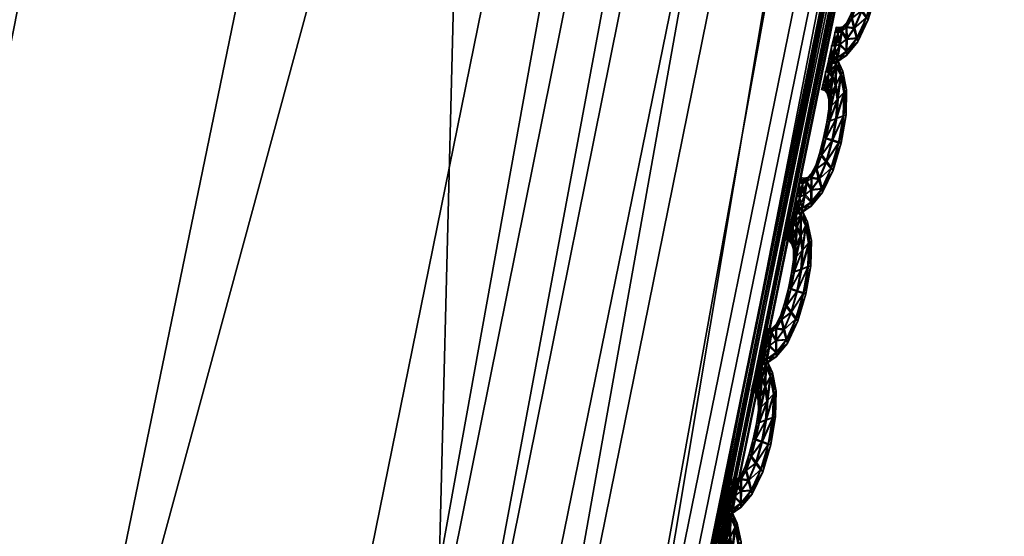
# Model space of a CAD drawing. Extents: x -7.4 to 7.4, y -11.5 to 9.8.
# Tile 347 of 469: x 6.792 to 7.163, y -2.673 to -2.479. Entities that reach past the tile are written whole.
import ezdxf

# ---------------------------------------------------------------- set-up
doc = ezdxf.new("R2010")
doc.units = 0
doc.header["$MEASUREMENT"] = 0
for name, color, linetype in [('A-FURN-3-ST', 150, 'Continuous'), ('A-FURN-3-ST-SEAM', 130, 'Continuous'), ('A-FURN-3-ST-SI', 160, 'Continuous')]:
    doc.layers.add(name, color=color, linetype=linetype)

msp = doc.modelspace()

# ---------------------------------------------------------------- meshes
at = {"layer": 'A-FURN-3-ST'}
mesh = msp.add_polyface(dxfattribs=at)
corners = [(7.22977, 2.47974, 1.00292), (7.35379, 1.23499, 1.00342), (7.0974, 1.23355, 0.61819), (6.97746, 2.47748, 0.61819), (7.36432, -0.11388, 1.00364), (7.10761, -0.11441, 0.61819), (7.23187, -1.52018, 1.00345), (6.97947, -1.51977, 0.61819), (6.94358, -2.93336, 1.00296), (6.70064, -2.932, 0.61819), (6.49747, -4.30695, 1.00243), (6.26973, -4.302, 0.61819), (2.26399, -2.9313, 0.55836), (2.16775, -1.51952, 0.55836), (3.0253, -1.51952, 0.55836), (3.10702, -2.9313, 0.55836), (2.93167, -0.11466, 0.55836), (2.84505, 1.23285, 0.55836), (2.08805, -0.11466, 0.55836), (2.77575, 2.47636, 0.55836), (2.02663, 1.23285, 0.55836), (2.45224, -5.39073, 0.55836), (2.3693, -4.27613, 0.55836), (3.15503, -4.27547, 0.55836), (4.17159, -2.9313, 0.55836), (5.25451, -2.9313, 0.55836), (4.97271, -4.28639, 0.55836), (4.06343, -4.27934, 0.55836), (3.87811, -5.41615, 0.55836), (4.60186, -5.47272, 0.55836), (6.4913, -0.11462, 0.56582), (6.37871, -1.51956, 0.56582), (5.48815, -0.11466, 0.55836), (5.42456, -1.51952, 0.55836), (6.12967, -2.93138, 0.56582), (6.47938, 1.23293, 0.56582), (6.36909, 2.47649, 0.56582), (5.45958, 1.23285, 0.55836), (5.36104, 2.47636, 0.55836), (5.74344, -4.29463, 0.56582), (4.17689, -0.11466, 0.55836), (4.20372, -1.51956, 0.55836), (4.11143, 1.23285, 0.55836), (4.02429, 2.47636, 0.55836)]
mesh.append_faces([[corners[k] for k in face] for face in [(0, 1, 2), (2, 3, 0), (4, 5, 2), (2, 1, 4), (6, 7, 5), (5, 4, 6), (8, 9, 7), (7, 6, 8), (10, 11, 9), (9, 8, 10), (24, 25, 26), (26, 27, 24), (27, 26, 29), (30, 5, 7), (7, 31, 30), (32, 30, 31), (31, 33, 32), (33, 31, 34), (34, 25, 33), (31, 7, 9), (9, 34, 31), (3, 2, 35), (35, 36, 3), (36, 35, 37), (37, 38, 36), (35, 30, 32), (32, 37, 35), (2, 5, 30), (30, 35, 2), (34, 9, 11), (11, 39, 34), (25, 34, 39), (39, 26, 25), (40, 32, 33), (33, 41, 40), (41, 33, 25), (25, 24, 41), (38, 37, 42), (42, 43, 38), (37, 32, 40), (40, 42, 37)]])
mesh.append_faces([[corners[k] for k in face] for face in [(12, 13, 14), (14, 15, 12), (16, 14, 13), (17, 16, 18), (19, 17, 20), (21, 22, 23), (22, 12, 15), (15, 23, 22), (27, 23, 15), (14, 16, 40), (15, 14, 41), (17, 19, 43), (16, 17, 42)]], dxfattribs={"vtx0": -1, "vtx1": -1, "vtx2": -1})
mesh.append_faces([[corners[k] for k in face] for face in [(15, 24, 27), (23, 27, 28)]], dxfattribs={"vtx0": -1, "vtx2": -1})
mesh.append_faces([[corners[k] for k in face] for face in [(40, 41, 14), (41, 24, 15), (43, 42, 17), (42, 40, 16)]], dxfattribs={"vtx1": -1, "vtx2": -1})
mesh = msp.add_polyface(dxfattribs=at)
corners = [(7.42329, -0.11335, 17.73472), (7.29032, -1.52059, 17.72529), (7.2887, -1.52055, 17.71875), (7.42159, -0.11343, 17.72818), (6.99958, -2.93456, 17.69562), (7.00104, -2.93481, 17.70216), (7.29305, -1.52076, 17.73624), (7.4261, -0.11318, 17.74563), (7.00286, -2.93505, 17.73015), (7.2923, -1.52068, 17.75301), (7.27821, -1.51994, 17.76499), (7.4253, -0.11322, 17.76233), (7.41066, -0.11417, 17.77427), (7.00353, -2.93522, 17.71323), (6.90828, -2.91548, 17.75491), (7.19048, -1.5147, 17.77811), (7.16159, -1.51161, 17.86532), (7.32012, -0.12072, 17.78766), (7.29174, -0.12455, 17.87437), (7.21133, -1.51619, 17.76035), (7.34141, -0.11883, 17.76993), (6.9283, -2.92042, 17.737), (6.95977, -2.92669, 17.74057), (7.24537, -1.51812, 17.76362), (7.37663, -0.11644, 17.77306), (6.98992, -2.93254, 17.74221), (6.2829, -0.14293, 18.34951), (6.17035, -1.4969, 18.34232), (6.78616, -1.4995, 18.23655), (6.9137, -0.13967, 18.24374), (6.50859, -2.86604, 18.21899), (7.42329, -0.11335, 17.72247), (7.29032, -1.52059, 17.71304), (7.29305, -1.52076, 17.70791), (7.4261, -0.11318, 17.71734), (7.00353, -2.93522, 17.68478), (7.00104, -2.93481, 17.68992), (6.78853, -2.88553, 18.02829), (7.07303, -1.50547, 18.04795), (7.20377, -0.13218, 18.05602)]
mesh.append_faces([[corners[k] for k in face] for face in [(0, 1, 2), (2, 3, 0), (4, 2, 1), (5, 1, 6), (7, 6, 1), (1, 0, 7), (8, 9, 10), (9, 11, 12), (12, 10, 9), (6, 7, 11), (11, 9, 6), (13, 6, 9), (14, 15, 16), (15, 17, 18), (18, 16, 15), (19, 20, 17), (17, 15, 19), (21, 19, 15), (22, 23, 19), (23, 24, 20), (20, 19, 23), (10, 12, 24), (24, 23, 10), (25, 10, 23), (26, 27, 28), (28, 29, 26), (30, 28, 27), (31, 32, 33), (33, 34, 31), (35, 33, 32), (36, 32, 2), (3, 2, 32), (32, 31, 3), (37, 38, 28), (29, 28, 38), (38, 39, 29), (39, 38, 16), (16, 18, 39), (16, 38, 37)]])
mesh = msp.add_polyface(dxfattribs=at)
corners = [(7.00104, -2.93481, 17.70216), (6.55327, -4.30971, 17.67581), (6.552, -4.3093, 17.66926), (6.99958, -2.93456, 17.69562), (7.00353, -2.93522, 17.71323), (6.55545, -4.31041, 17.68695), (7.29032, -1.52059, 17.72529), (7.29305, -1.52076, 17.73624), (7.27821, -1.51994, 17.76499), (6.98992, -2.93254, 17.74221), (7.00286, -2.93505, 17.73015), (7.2923, -1.52068, 17.75301), (7.16159, -1.51161, 17.86532), (6.87832, -2.90547, 17.84326), (6.90828, -2.91548, 17.75491), (7.19048, -1.5147, 17.77811), (6.9283, -2.92042, 17.737), (6.47151, -4.27741, 17.72829), (6.43989, -4.2606, 17.81793), (6.49023, -4.28561, 17.71026), (7.21133, -1.51619, 17.76035), (6.95977, -2.92669, 17.74057), (7.24537, -1.51812, 17.76362), (5.94249, -5.60189, 17.6919), (6.51761, -4.29616, 17.71418), (6.54365, -4.30592, 17.71616), (5.96319, -5.6154, 17.69421), (5.97202, -5.62121, 17.68216), (6.55481, -4.31013, 17.7041), (7.29032, -1.52059, 17.71304), (7.00104, -2.93481, 17.68992), (7.00353, -2.93522, 17.68478), (7.2887, -1.52055, 17.71875), (6.55327, -4.30971, 17.66356), (6.55545, -4.31041, 17.65843), (6.34828, -4.22685, 18.00555), (6.78853, -2.88553, 18.02829), (6.50859, -2.86604, 18.21899), (6.78616, -1.4995, 18.23655)]
mesh.append_faces([[corners[k] for k in face] for face in [(0, 1, 2), (2, 3, 0), (4, 5, 1), (1, 0, 4), (6, 0, 3), (7, 4, 0), (8, 9, 10), (11, 10, 4), (12, 13, 14), (15, 14, 16), (17, 14, 13), (13, 18, 17), (19, 16, 14), (14, 17, 19), (20, 16, 21), (22, 21, 9), (23, 24, 19), (24, 21, 16), (16, 19, 24), (25, 9, 21), (21, 24, 25), (26, 25, 24), (27, 28, 25), (28, 10, 9), (9, 25, 28), (5, 4, 10), (10, 28, 5), (29, 30, 31), (32, 3, 30), (30, 33, 34), (34, 31, 30), (3, 2, 33), (33, 30, 3), (35, 36, 37), (35, 18, 13), (13, 36, 35), (38, 37, 36), (36, 13, 12)]])
at = {"layer": 'A-FURN-3-ST-SEAM'}
mesh = msp.add_polyface(dxfattribs=at)
corners = [(7.11572, -2.44926, 17.70771), (7.11541, -2.45816, 17.7076), (7.11271, -2.45918, 17.70886), (7.11117, -2.46743, 17.70871), (7.11651, -2.45766, 17.70426), (7.11319, -2.45193, 17.70893), (7.10884, -2.4666, 17.70745), (7.11366, -2.46817, 17.70745), (7.11469, -2.46833, 17.7041), (7.11675, -2.44814, 17.70437), (7.11446, -2.44271, 17.70776), (7.11014, -2.46017, 17.70756), (7.10717, -2.47295, 17.7073), (7.10891, -2.47542, 17.70855), (7.11394, -2.46796, 17.70072), (7.11568, -2.45791, 17.70087), (7.11248, -2.44662, 17.70901), (7.11082, -2.45453, 17.70764), (7.10804, -2.46619, 17.70406), (7.10927, -2.46042, 17.70418), (7.11082, -2.47785, 17.70726), (7.11165, -2.47863, 17.70387), (7.11109, -2.47761, 17.70053), (7.116, -2.44905, 17.70098), (7.11533, -2.44114, 17.70441), (7.1126, -2.43867, 17.70779), (7.11002, -2.4554, 17.70426), (7.10662, -2.47192, 17.70395), (7.10527, -2.47818, 17.70718), (7.10619, -2.48197, 17.7084), (7.10931, -2.47513, 17.69931), (7.11157, -2.46713, 17.69946), (7.11311, -2.4589, 17.69961), (7.11113, -2.44337, 17.70901), (7.11058, -2.45045, 17.70768), (7.10999, -2.45181, 17.70433), (7.11042, -2.45993, 17.70083), (7.10912, -2.46639, 17.70072), (7.11109, -2.45433, 17.70091), (7.10722, -2.48568, 17.70707), (7.10773, -2.48696, 17.70368), (7.10749, -2.48543, 17.70034), (7.10658, -2.48164, 17.69916), (7.11359, -2.45165, 17.69969), (7.11473, -2.4425, 17.70106), (7.11327, -2.43682, 17.70444), (7.11113, -2.43686, 17.70779), (7.11086, -2.45025, 17.70098), (7.10745, -2.4727, 17.70057), (7.10508, -2.47666, 17.70384), (7.10334, -2.48152, 17.70711), (7.10326, -2.48609, 17.70829), (7.10555, -2.47793, 17.70045), (7.11173, -2.43492, 17.70441), (7.10991, -2.44188, 17.70901), (7.10975, -2.44794, 17.70771), (7.10935, -2.44958, 17.70433), (7.11002, -2.44773, 17.70098), (7.11284, -2.44633, 17.69973), (7.1033, -2.49054, 17.70696), (7.10342, -2.49214, 17.70353), (7.10357, -2.49033, 17.70022), (7.10365, -2.48576, 17.69904), (7.10361, -2.48131, 17.70037), (7.11287, -2.43846, 17.70106), (7.11141, -2.43665, 17.70106), (7.11054, -2.43435, 17.70441), (7.10999, -2.43632, 17.70776), (7.11149, -2.44304, 17.69977), (7.10345, -2.47974, 17.70376), (7.10156, -2.48321, 17.70707), (7.10069, -2.48811, 17.70821), (7.11026, -2.43611, 17.70106), (7.10876, -2.44135, 17.70901), (7.10876, -2.44678, 17.70771), (7.10844, -2.44851, 17.70433), (7.10899, -2.44658, 17.70098), (7.09997, -2.49293, 17.70684), (7.09982, -2.49462, 17.70346), (7.10025, -2.49268, 17.70015), (7.10108, -2.48778, 17.69897), (7.10183, -2.48296, 17.70034), (7.10199, -2.48127, 17.70372), (7.11026, -2.44156, 17.69977), (7.10912, -2.44106, 17.69977), (7.10017, -2.48358, 17.70703), (7.09898, -2.4886, 17.70821), (7.10765, -2.44629, 17.70771), (7.10733, -2.44806, 17.70433), (7.10793, -2.44608, 17.70098), (7.10072, -2.4816, 17.70372), (7.09792, -2.49355, 17.70684), (7.09764, -2.49532, 17.70342), (7.09819, -2.4933, 17.70011), (7.09938, -2.48828, 17.69893), (7.10045, -2.48337, 17.7003), (7.09958, -2.48136, 17.70368), (7.09902, -2.48333, 17.70703), (7.0978, -2.48839, 17.70817), (7.0993, -2.48308, 17.7003), (7.09669, -2.49334, 17.7068), (7.09637, -2.49507, 17.70342), (7.09697, -2.49309, 17.70007), (7.09815, -2.48807, 17.69893)]
mesh.append_faces([[corners[k] for k in face] for face in [(2, 1, 0), (1, 2, 3), (0, 1, 4), (0, 5, 2), (6, 3, 2), (3, 7, 1), (8, 4, 1), (4, 9, 0), (5, 0, 10), (11, 2, 5), (3, 6, 12), (2, 11, 6), (7, 3, 13), (1, 7, 8), (4, 8, 14), (9, 4, 15), (10, 0, 9), (10, 16, 5), (5, 17, 11), (12, 6, 18), (12, 13, 3), (6, 11, 19), (13, 20, 7), (21, 8, 7), (22, 14, 8), (14, 15, 4), (15, 23, 9), (9, 24, 10), (16, 10, 25), (17, 5, 16), (11, 17, 26), (19, 18, 6), (18, 27, 12), (13, 12, 28), (26, 19, 11), (20, 13, 29), (7, 20, 21), (8, 21, 22), (14, 22, 30), (15, 14, 31), (23, 15, 32), (24, 9, 23), (25, 10, 24), (25, 33, 16), (16, 34, 17), (35, 26, 17), (18, 19, 36), (27, 18, 37), (28, 12, 27), (28, 29, 13), (19, 26, 38), (29, 39, 20), (40, 21, 20), (41, 22, 21), (42, 30, 22), (30, 31, 14), (31, 32, 15), (32, 43, 23), (23, 44, 24), (24, 45, 25), (33, 25, 46), (34, 16, 33), (17, 34, 35), (26, 35, 47), (38, 36, 19), (36, 37, 18), (37, 48, 27), (27, 49, 28), (29, 28, 50), (47, 38, 26), (39, 29, 51), (20, 39, 40), (21, 40, 41), (22, 41, 42), (30, 42, 52), (31, 30, 48), (32, 31, 37), (43, 32, 36), (44, 23, 43), (45, 24, 44), (25, 45, 53), (53, 46, 25), (46, 54, 33), (33, 55, 34), (56, 35, 34), (57, 47, 35), (36, 38, 43), (37, 36, 32), (48, 37, 31), (49, 27, 48), (50, 28, 49), (50, 51, 29), (38, 47, 58), (51, 59, 39), (60, 40, 39), (61, 41, 40), (62, 42, 41), (63, 52, 42), (52, 48, 30), (43, 58, 44), (44, 64, 45), (65, 53, 45), (46, 53, 66), (54, 46, 67), (55, 33, 54), (34, 55, 56), (35, 56, 57), (47, 57, 68), (58, 43, 38), (48, 52, 49), (49, 69, 50), (51, 50, 70), (68, 58, 47), (59, 51, 71), (39, 59, 60), (40, 60, 61), (41, 61, 62), (42, 62, 63), (52, 63, 69), (64, 44, 58), (45, 64, 65), (53, 65, 72), (72, 66, 53), (66, 67, 46), (67, 73, 54), (54, 74, 55), (56, 55, 74), (57, 56, 75), (68, 57, 76), (69, 49, 52), (70, 50, 69), (70, 71, 51), (58, 68, 64), (71, 77, 59), (78, 60, 59), (79, 61, 60), (80, 62, 61), (81, 63, 62), (82, 69, 63), (83, 65, 64), (84, 72, 65), (74, 54, 73), (74, 75, 56), (75, 76, 57), (76, 83, 68), (69, 82, 70), (71, 70, 85), (64, 68, 83), (77, 71, 86), (59, 77, 78), (60, 78, 79), (61, 79, 80), (62, 80, 81), (63, 81, 82), (65, 83, 84), (73, 87, 74), (75, 74, 87), (76, 75, 88), (83, 76, 89), (70, 82, 90), (90, 85, 70), (85, 86, 71), (86, 91, 77), (78, 77, 91), (79, 78, 92), (80, 79, 93), (81, 80, 94), (82, 81, 95), (89, 84, 83), (87, 88, 75), (88, 89, 76), (95, 90, 82), (85, 90, 96), (86, 85, 97), (91, 86, 98), (91, 92, 78), (92, 93, 79), (93, 94, 80), (94, 95, 81), (90, 95, 99), (99, 96, 90), (96, 97, 85), (97, 98, 86), (98, 100, 91), (92, 91, 100), (93, 92, 101), (94, 93, 102), (95, 94, 103), (103, 99, 95), (100, 101, 92), (101, 102, 93), (102, 103, 94)]])
mesh = msp.add_polyface(dxfattribs=at)
corners = [(7.10243, -2.50607, 17.70673), (7.10215, -2.51497, 17.70661), (7.09946, -2.516, 17.70783), (7.09792, -2.52424, 17.70768), (7.10326, -2.51452, 17.70327), (7.09993, -2.50875, 17.70794), (7.09554, -2.52342, 17.70642), (7.10037, -2.52503, 17.70642), (7.10144, -2.52519, 17.70308), (7.1035, -2.505, 17.70334), (7.1012, -2.49952, 17.70677), (7.09689, -2.51699, 17.70654), (7.09388, -2.52976, 17.70631), (7.09566, -2.53228, 17.70753), (7.10064, -2.52478, 17.69969), (7.10243, -2.51477, 17.69988), (7.09918, -2.50344, 17.70798), (7.09752, -2.51134, 17.70665), (7.09479, -2.523, 17.70308), (7.09602, -2.51724, 17.70315), (7.09756, -2.53466, 17.70623), (7.09835, -2.53549, 17.70285), (7.09784, -2.53446, 17.6995), (7.1027, -2.50587, 17.69999), (7.10207, -2.49796, 17.70342), (7.09934, -2.49544, 17.70677), (7.09677, -2.51221, 17.70327), (7.09337, -2.52873, 17.70292), (7.09202, -2.535, 17.70616), (7.09293, -2.53879, 17.70737), (7.09605, -2.53195, 17.69829), (7.09831, -2.52395, 17.69844), (7.09982, -2.51572, 17.69859), (7.09787, -2.50014, 17.70798), (7.09732, -2.50727, 17.70669), (7.09673, -2.50863, 17.7033), (7.09716, -2.51674, 17.69981), (7.09582, -2.52321, 17.69969), (7.0978, -2.5111, 17.69992), (7.09396, -2.54249, 17.70604), (7.09443, -2.54377, 17.70266), (7.09423, -2.54225, 17.69935), (7.09333, -2.53845, 17.69813), (7.10033, -2.50846, 17.6987), (7.10148, -2.49928, 17.70003), (7.10001, -2.49359, 17.70342), (7.09787, -2.49367, 17.70677), (7.0976, -2.50706, 17.69996), (7.09415, -2.52952, 17.69958), (7.09182, -2.53347, 17.70285), (7.09008, -2.53833, 17.70608), (7.09, -2.5429, 17.70726), (7.0923, -2.53475, 17.69946), (7.09847, -2.49169, 17.70342), (7.09661, -2.49866, 17.70798), (7.09649, -2.50475, 17.70669), (7.0961, -2.5064, 17.70334), (7.09677, -2.50455, 17.69996), (7.09958, -2.50315, 17.69874), (7.09004, -2.54735, 17.70593), (7.09016, -2.54896, 17.70254), (7.09032, -2.54715, 17.69919), (7.09036, -2.54258, 17.69802), (7.09036, -2.53813, 17.69935), (7.09962, -2.49524, 17.70003), (7.09815, -2.49347, 17.70003), (7.09728, -2.49112, 17.70342), (7.09673, -2.49309, 17.70677), (7.09823, -2.49985, 17.69874), (7.0902, -2.53652, 17.70277), (7.0883, -2.53998, 17.70604), (7.08743, -2.54489, 17.70722), (7.09697, -2.49289, 17.70003), (7.0955, -2.49812, 17.70798), (7.09546, -2.50356, 17.70669), (7.09518, -2.50533, 17.70334), (7.09574, -2.50336, 17.69996), (7.08668, -2.5497, 17.70585), (7.08652, -2.55139, 17.70243), (7.08695, -2.54946, 17.69912), (7.08782, -2.54456, 17.69794), (7.08858, -2.53978, 17.69931), (7.08873, -2.53804, 17.70273), (7.097, -2.49837, 17.69874), (7.09586, -2.49783, 17.69874), (7.08687, -2.54039, 17.706), (7.08572, -2.54542, 17.70718), (7.0944, -2.50311, 17.70669), (7.09407, -2.50488, 17.70334), (7.09467, -2.50286, 17.69996), (7.08747, -2.53841, 17.70269), (7.08466, -2.55036, 17.70582), (7.08438, -2.55209, 17.70239), (7.08493, -2.55012, 17.69908), (7.08608, -2.54509, 17.69794), (7.08715, -2.54015, 17.69931), (7.08632, -2.53813, 17.70269), (7.08572, -2.5401, 17.706), (7.08454, -2.54517, 17.70718), (7.086, -2.5399, 17.69927), (7.08343, -2.55012, 17.70582), (7.08311, -2.55189, 17.70239), (7.08371, -2.54987, 17.69908), (7.0849, -2.54484, 17.6979)]
mesh.append_faces([[corners[k] for k in face] for face in [(2, 1, 0), (1, 2, 3), (0, 1, 4), (0, 5, 2), (6, 3, 2), (3, 7, 1), (8, 4, 1), (4, 9, 0), (5, 0, 10), (11, 2, 5), (3, 6, 12), (2, 11, 6), (7, 3, 13), (1, 7, 8), (4, 8, 14), (9, 4, 15), (10, 0, 9), (10, 16, 5), (5, 17, 11), (12, 6, 18), (12, 13, 3), (6, 11, 19), (13, 20, 7), (21, 8, 7), (22, 14, 8), (14, 15, 4), (15, 23, 9), (9, 24, 10), (16, 10, 25), (17, 5, 16), (11, 17, 26), (19, 18, 6), (18, 27, 12), (13, 12, 28), (26, 19, 11), (20, 13, 29), (7, 20, 21), (8, 21, 22), (14, 22, 30), (15, 14, 31), (23, 15, 32), (24, 9, 23), (25, 10, 24), (25, 33, 16), (16, 34, 17), (35, 26, 17), (18, 19, 36), (27, 18, 37), (28, 12, 27), (28, 29, 13), (19, 26, 38), (29, 39, 20), (40, 21, 20), (41, 22, 21), (42, 30, 22), (30, 31, 14), (31, 32, 15), (32, 43, 23), (23, 44, 24), (24, 45, 25), (33, 25, 46), (34, 16, 33), (17, 34, 35), (26, 35, 47), (38, 36, 19), (36, 37, 18), (37, 48, 27), (27, 49, 28), (29, 28, 50), (47, 38, 26), (39, 29, 51), (20, 39, 40), (21, 40, 41), (22, 41, 42), (30, 42, 52), (31, 30, 48), (32, 31, 37), (43, 32, 36), (44, 23, 43), (45, 24, 44), (25, 45, 53), (53, 46, 25), (46, 54, 33), (33, 55, 34), (56, 35, 34), (57, 47, 35), (36, 38, 43), (37, 36, 32), (48, 37, 31), (49, 27, 48), (50, 28, 49), (50, 51, 29), (38, 47, 58), (51, 59, 39), (60, 40, 39), (61, 41, 40), (62, 42, 41), (63, 52, 42), (52, 48, 30), (43, 58, 44), (44, 64, 45), (65, 53, 45), (46, 53, 66), (54, 46, 67), (55, 33, 54), (34, 55, 56), (35, 56, 57), (47, 57, 68), (58, 43, 38), (48, 52, 49), (49, 69, 50), (51, 50, 70), (68, 58, 47), (59, 51, 71), (39, 59, 60), (40, 60, 61), (41, 61, 62), (42, 62, 63), (52, 63, 69), (64, 44, 58), (45, 64, 65), (53, 65, 72), (72, 66, 53), (66, 67, 46), (67, 73, 54), (54, 74, 55), (56, 55, 74), (57, 56, 75), (68, 57, 76), (69, 49, 52), (70, 50, 69), (70, 71, 51), (58, 68, 64), (71, 77, 59), (78, 60, 59), (79, 61, 60), (80, 62, 61), (81, 63, 62), (82, 69, 63), (83, 65, 64), (84, 72, 65), (74, 54, 73), (74, 75, 56), (75, 76, 57), (76, 83, 68), (69, 82, 70), (71, 70, 85), (64, 68, 83), (77, 71, 86), (59, 77, 78), (60, 78, 79), (61, 79, 80), (62, 80, 81), (63, 81, 82), (65, 83, 84), (73, 87, 74), (75, 74, 87), (76, 75, 88), (83, 76, 89), (70, 82, 90), (90, 85, 70), (85, 86, 71), (86, 91, 77), (78, 77, 91), (79, 78, 92), (80, 79, 93), (81, 80, 94), (82, 81, 95), (89, 84, 83), (87, 88, 75), (88, 89, 76), (95, 90, 82), (85, 90, 96), (86, 85, 97), (91, 86, 98), (91, 92, 78), (92, 93, 79), (93, 94, 80), (94, 95, 81), (90, 95, 99), (99, 96, 90), (96, 97, 85), (97, 98, 86), (98, 100, 91), (92, 91, 100), (93, 92, 101), (94, 93, 102), (95, 94, 103), (103, 99, 95), (100, 101, 92), (101, 102, 93), (102, 103, 94)]])
mesh = msp.add_polyface(dxfattribs=at)
corners = [(7.08917, -2.56289, 17.7057), (7.08885, -2.57183, 17.70559), (7.0862, -2.57286, 17.7068), (7.08466, -2.5811, 17.70669), (7.09, -2.57134, 17.70224), (7.08668, -2.56556, 17.70692), (7.08228, -2.58024, 17.70539), (7.08711, -2.58184, 17.70544), (7.08814, -2.58205, 17.70205), (7.09024, -2.56181, 17.70235), (7.08794, -2.55634, 17.70574), (7.08359, -2.57376, 17.70551), (7.08062, -2.58658, 17.70528), (7.0824, -2.58909, 17.7065), (7.08739, -2.58163, 17.6987), (7.08913, -2.57158, 17.69885), (7.08593, -2.56025, 17.70696), (7.08426, -2.56816, 17.70562), (7.08153, -2.57982, 17.70205), (7.08276, -2.57405, 17.70216), (7.08426, -2.59152, 17.70524), (7.08509, -2.59231, 17.70186), (7.08454, -2.59127, 17.69851), (7.08945, -2.56269, 17.69897), (7.08877, -2.55478, 17.70239), (7.08608, -2.55226, 17.70574), (7.08351, -2.56902, 17.70224), (7.08007, -2.58551, 17.70193), (7.07876, -2.59181, 17.70517), (7.07967, -2.5956, 17.70635), (7.08276, -2.58876, 17.69726), (7.08501, -2.58077, 17.69745), (7.08656, -2.57253, 17.69756), (7.08462, -2.55696, 17.70699), (7.08406, -2.56408, 17.70566), (7.08347, -2.5654, 17.70228), (7.08387, -2.57356, 17.69882), (7.08256, -2.57999, 17.69866), (7.08454, -2.56791, 17.69889), (7.08066, -2.59931, 17.70505), (7.08118, -2.60063, 17.70167), (7.08094, -2.59911, 17.69832), (7.08003, -2.59527, 17.6971), (7.08703, -2.56528, 17.69767), (7.08818, -2.55609, 17.69901), (7.08675, -2.5504, 17.70239), (7.08462, -2.55045, 17.70574), (7.0843, -2.56384, 17.69893), (7.0809, -2.58633, 17.69855), (7.07853, -2.59025, 17.70182), (7.07678, -2.59515, 17.70509), (7.07674, -2.59972, 17.70627), (7.07904, -2.59156, 17.69844), (7.08521, -2.54847, 17.70239), (7.08335, -2.55543, 17.70699), (7.08323, -2.56156, 17.7057), (7.08284, -2.56318, 17.70232), (7.08351, -2.56132, 17.69897), (7.08632, -2.55992, 17.69771), (7.07674, -2.60417, 17.7049), (7.0769, -2.60574, 17.70152), (7.07702, -2.60392, 17.69817), (7.0771, -2.59939, 17.69699), (7.07706, -2.5949, 17.69836), (7.08636, -2.55205, 17.69901), (7.0849, -2.55024, 17.69901), (7.08403, -2.54789, 17.70239), (7.08347, -2.54987, 17.70574), (7.08498, -2.55666, 17.69771), (7.07694, -2.59334, 17.70174), (7.075, -2.5968, 17.70502), (7.07417, -2.6017, 17.70619), (7.08371, -2.54966, 17.69901), (7.08225, -2.5549, 17.70699), (7.0822, -2.56037, 17.7057), (7.08189, -2.56211, 17.70232), (7.08248, -2.56017, 17.69897), (7.07342, -2.60652, 17.70482), (7.07326, -2.60821, 17.70144), (7.0737, -2.60627, 17.69809), (7.07457, -2.60137, 17.69695), (7.07528, -2.59655, 17.69832), (7.07544, -2.59486, 17.70171), (7.08375, -2.55514, 17.69771), (7.0826, -2.55465, 17.69771), (7.07362, -2.59717, 17.70502), (7.07247, -2.6022, 17.70616), (7.08114, -2.55988, 17.7057), (7.08082, -2.56165, 17.70232), (7.08141, -2.55968, 17.69897), (7.07417, -2.59519, 17.70167), (7.0714, -2.60713, 17.70479), (7.07113, -2.60887, 17.7014), (7.07168, -2.60689, 17.69805), (7.07283, -2.60186, 17.69692), (7.07389, -2.59692, 17.69829), (7.07306, -2.5949, 17.70167), (7.07247, -2.59692, 17.70502), (7.07128, -2.60195, 17.70616), (7.07275, -2.59667, 17.69829), (7.07013, -2.60689, 17.70479), (7.06986, -2.60866, 17.7014), (7.07045, -2.60669, 17.69805), (7.07164, -2.60162, 17.69692)]
mesh.append_faces([[corners[k] for k in face] for face in [(2, 1, 0), (1, 2, 3), (0, 1, 4), (0, 5, 2), (6, 3, 2), (3, 7, 1), (8, 4, 1), (4, 9, 0), (5, 0, 10), (11, 2, 5), (3, 6, 12), (2, 11, 6), (7, 3, 13), (1, 7, 8), (4, 8, 14), (9, 4, 15), (10, 0, 9), (10, 16, 5), (5, 17, 11), (12, 6, 18), (12, 13, 3), (6, 11, 19), (13, 20, 7), (21, 8, 7), (22, 14, 8), (14, 15, 4), (15, 23, 9), (9, 24, 10), (16, 10, 25), (17, 5, 16), (11, 17, 26), (19, 18, 6), (18, 27, 12), (13, 12, 28), (26, 19, 11), (20, 13, 29), (7, 20, 21), (8, 21, 22), (14, 22, 30), (15, 14, 31), (23, 15, 32), (24, 9, 23), (25, 10, 24), (25, 33, 16), (16, 34, 17), (35, 26, 17), (18, 19, 36), (27, 18, 37), (28, 12, 27), (28, 29, 13), (19, 26, 38), (29, 39, 20), (40, 21, 20), (41, 22, 21), (42, 30, 22), (30, 31, 14), (31, 32, 15), (32, 43, 23), (23, 44, 24), (24, 45, 25), (33, 25, 46), (34, 16, 33), (17, 34, 35), (26, 35, 47), (38, 36, 19), (36, 37, 18), (37, 48, 27), (27, 49, 28), (29, 28, 50), (47, 38, 26), (39, 29, 51), (20, 39, 40), (21, 40, 41), (22, 41, 42), (30, 42, 52), (31, 30, 48), (32, 31, 37), (43, 32, 36), (44, 23, 43), (45, 24, 44), (25, 45, 53), (53, 46, 25), (46, 54, 33), (33, 55, 34), (56, 35, 34), (57, 47, 35), (36, 38, 43), (37, 36, 32), (48, 37, 31), (49, 27, 48), (50, 28, 49), (50, 51, 29), (38, 47, 58), (51, 59, 39), (60, 40, 39), (61, 41, 40), (62, 42, 41), (63, 52, 42), (52, 48, 30), (43, 58, 44), (44, 64, 45), (65, 53, 45), (46, 53, 66), (54, 46, 67), (55, 33, 54), (34, 55, 56), (35, 56, 57), (47, 57, 68), (58, 43, 38), (48, 52, 49), (49, 69, 50), (51, 50, 70), (68, 58, 47), (59, 51, 71), (39, 59, 60), (40, 60, 61), (41, 61, 62), (42, 62, 63), (52, 63, 69), (64, 44, 58), (45, 64, 65), (53, 65, 72), (72, 66, 53), (66, 67, 46), (67, 73, 54), (54, 74, 55), (56, 55, 74), (57, 56, 75), (68, 57, 76), (69, 49, 52), (70, 50, 69), (70, 71, 51), (58, 68, 64), (71, 77, 59), (78, 60, 59), (79, 61, 60), (80, 62, 61), (81, 63, 62), (82, 69, 63), (83, 65, 64), (84, 72, 65), (74, 54, 73), (74, 75, 56), (75, 76, 57), (76, 83, 68), (69, 82, 70), (71, 70, 85), (64, 68, 83), (77, 71, 86), (59, 77, 78), (60, 78, 79), (61, 79, 80), (62, 80, 81), (63, 81, 82), (65, 83, 84), (73, 87, 74), (75, 74, 87), (76, 75, 88), (83, 76, 89), (70, 82, 90), (90, 85, 70), (85, 86, 71), (86, 91, 77), (78, 77, 91), (79, 78, 92), (80, 79, 93), (81, 80, 94), (82, 81, 95), (89, 84, 83), (87, 88, 75), (88, 89, 76), (95, 90, 82), (85, 90, 96), (86, 85, 97), (91, 86, 98), (91, 92, 78), (92, 93, 79), (93, 94, 80), (94, 95, 81), (90, 95, 99), (99, 96, 90), (96, 97, 85), (97, 98, 86), (98, 100, 91), (92, 91, 100), (93, 92, 101), (94, 93, 102), (95, 94, 103), (103, 99, 95), (100, 101, 92), (101, 102, 93), (102, 103, 94)]])
mesh = msp.add_polyface(dxfattribs=at)
corners = [(7.07591, -2.61975, 17.70467), (7.0756, -2.62864, 17.70456), (7.0729, -2.62968, 17.70582), (7.07136, -2.63792, 17.70566), (7.0767, -2.62819, 17.70121), (7.07342, -2.62238, 17.70589), (7.06903, -2.63705, 17.70441), (7.07386, -2.6387, 17.70441), (7.07488, -2.63886, 17.70106), (7.07694, -2.61863, 17.70133), (7.07465, -2.61311, 17.70471), (7.07033, -2.63058, 17.70452), (7.06736, -2.64339, 17.70426), (7.06915, -2.64591, 17.70551), (7.07409, -2.63845, 17.69767), (7.07587, -2.62844, 17.69783), (7.07267, -2.61702, 17.70597), (7.071, -2.62498, 17.7046), (7.06828, -2.63663, 17.70102), (7.0695, -2.63083, 17.70114), (7.071, -2.64834, 17.70421), (7.07184, -2.64916, 17.70083), (7.07128, -2.64809, 17.69749), (7.07619, -2.6195, 17.69794), (7.07552, -2.61158, 17.70137), (7.07283, -2.60903, 17.70475), (7.07021, -2.62584, 17.70121), (7.06681, -2.64232, 17.70091), (7.06551, -2.64858, 17.70414), (7.06641, -2.65242, 17.70536), (7.0695, -2.64558, 17.69627), (7.07176, -2.63758, 17.69642), (7.0733, -2.62934, 17.69657), (7.07136, -2.61373, 17.70597), (7.07077, -2.62086, 17.70467), (7.07018, -2.62222, 17.70129), (7.07061, -2.63037, 17.69779), (7.0693, -2.6368, 17.69767), (7.07128, -2.62473, 17.69787), (7.06741, -2.65617, 17.70403), (7.06792, -2.65744, 17.70064), (7.06768, -2.65592, 17.6973), (7.06677, -2.65209, 17.69612), (7.07378, -2.6221, 17.69665), (7.07492, -2.61291, 17.69802), (7.0735, -2.60722, 17.7014), (7.07136, -2.60726, 17.70475), (7.07105, -2.62065, 17.69794), (7.06764, -2.64315, 17.69752), (7.06527, -2.64706, 17.70079), (7.06353, -2.65197, 17.70406), (7.06345, -2.6565, 17.70524), (7.06578, -2.64838, 17.69741), (7.07191, -2.60528, 17.70137), (7.0701, -2.61225, 17.70597), (7.06998, -2.61835, 17.70467), (7.06958, -2.61999, 17.70129), (7.07025, -2.61814, 17.69794), (7.07303, -2.61673, 17.69669), (7.06348, -2.66099, 17.70391), (7.06364, -2.66255, 17.70049), (7.06376, -2.66074, 17.69718), (7.06384, -2.65621, 17.696), (7.0638, -2.65172, 17.69733), (7.0731, -2.60883, 17.69802), (7.07164, -2.60706, 17.69802), (7.07077, -2.60471, 17.70137), (7.07018, -2.60664, 17.70471), (7.07172, -2.61344, 17.69672), (7.06368, -2.65015, 17.70072), (7.06175, -2.65357, 17.70403), (7.06091, -2.65847, 17.70517), (7.07045, -2.60648, 17.69802), (7.06899, -2.61171, 17.70597), (7.06895, -2.61715, 17.70467), (7.06863, -2.61892, 17.70129), (7.06923, -2.61694, 17.69794), (7.06016, -2.66329, 17.70384), (7.06001, -2.66503, 17.70041), (7.06044, -2.66309, 17.6971), (7.06127, -2.65818, 17.69592), (7.06202, -2.65337, 17.6973), (7.06218, -2.65164, 17.70068), (7.07049, -2.61196, 17.69672), (7.06934, -2.61142, 17.69672), (7.06036, -2.65398, 17.70399), (7.05921, -2.65901, 17.70517), (7.06788, -2.61666, 17.70467), (7.06756, -2.61843, 17.70129), (7.06812, -2.61645, 17.69794), (7.06091, -2.65197, 17.70068), (7.05814, -2.66391, 17.7038), (7.05787, -2.66568, 17.70037), (7.05842, -2.66371, 17.69707), (7.05957, -2.65868, 17.69589), (7.06064, -2.65373, 17.69726), (7.0598, -2.65172, 17.70068), (7.05921, -2.65369, 17.70399), (7.05803, -2.65872, 17.70513), (7.05949, -2.65344, 17.69726), (7.05688, -2.66371, 17.70376), (7.0566, -2.66544, 17.70037), (7.05716, -2.66346, 17.69707), (7.05838, -2.65839, 17.69589)]
mesh.append_faces([[corners[k] for k in face] for face in [(2, 1, 0), (1, 2, 3), (0, 1, 4), (0, 5, 2), (6, 3, 2), (3, 7, 1), (8, 4, 1), (4, 9, 0), (5, 0, 10), (11, 2, 5), (3, 6, 12), (2, 11, 6), (7, 3, 13), (1, 7, 8), (4, 8, 14), (9, 4, 15), (10, 0, 9), (10, 16, 5), (5, 17, 11), (12, 6, 18), (12, 13, 3), (6, 11, 19), (13, 20, 7), (21, 8, 7), (22, 14, 8), (14, 15, 4), (15, 23, 9), (9, 24, 10), (16, 10, 25), (17, 5, 16), (11, 17, 26), (19, 18, 6), (18, 27, 12), (13, 12, 28), (26, 19, 11), (20, 13, 29), (7, 20, 21), (8, 21, 22), (14, 22, 30), (15, 14, 31), (23, 15, 32), (24, 9, 23), (25, 10, 24), (25, 33, 16), (16, 34, 17), (35, 26, 17), (18, 19, 36), (27, 18, 37), (28, 12, 27), (28, 29, 13), (19, 26, 38), (29, 39, 20), (40, 21, 20), (41, 22, 21), (42, 30, 22), (30, 31, 14), (31, 32, 15), (32, 43, 23), (23, 44, 24), (24, 45, 25), (33, 25, 46), (34, 16, 33), (17, 34, 35), (26, 35, 47), (38, 36, 19), (36, 37, 18), (37, 48, 27), (27, 49, 28), (29, 28, 50), (47, 38, 26), (39, 29, 51), (20, 39, 40), (21, 40, 41), (22, 41, 42), (30, 42, 52), (31, 30, 48), (32, 31, 37), (43, 32, 36), (44, 23, 43), (45, 24, 44), (25, 45, 53), (53, 46, 25), (46, 54, 33), (33, 55, 34), (56, 35, 34), (57, 47, 35), (36, 38, 43), (37, 36, 32), (48, 37, 31), (49, 27, 48), (50, 28, 49), (50, 51, 29), (38, 47, 58), (51, 59, 39), (60, 40, 39), (61, 41, 40), (62, 42, 41), (63, 52, 42), (52, 48, 30), (43, 58, 44), (44, 64, 45), (65, 53, 45), (46, 53, 66), (54, 46, 67), (55, 33, 54), (34, 55, 56), (35, 56, 57), (47, 57, 68), (58, 43, 38), (48, 52, 49), (49, 69, 50), (51, 50, 70), (68, 58, 47), (59, 51, 71), (39, 59, 60), (40, 60, 61), (41, 61, 62), (42, 62, 63), (52, 63, 69), (64, 44, 58), (45, 64, 65), (53, 65, 72), (72, 66, 53), (66, 67, 46), (67, 73, 54), (54, 74, 55), (56, 55, 74), (57, 56, 75), (68, 57, 76), (69, 49, 52), (70, 50, 69), (70, 71, 51), (58, 68, 64), (71, 77, 59), (78, 60, 59), (79, 61, 60), (80, 62, 61), (81, 63, 62), (82, 69, 63), (83, 65, 64), (84, 72, 65), (74, 54, 73), (74, 75, 56), (75, 76, 57), (76, 83, 68), (69, 82, 70), (71, 70, 85), (64, 68, 83), (77, 71, 86), (59, 77, 78), (60, 78, 79), (61, 79, 80), (62, 80, 81), (63, 81, 82), (65, 83, 84), (73, 87, 74), (75, 74, 87), (76, 75, 88), (83, 76, 89), (70, 82, 90), (90, 85, 70), (85, 86, 71), (86, 91, 77), (78, 77, 91), (79, 78, 92), (80, 79, 93), (81, 80, 94), (82, 81, 95), (89, 84, 83), (87, 88, 75), (88, 89, 76), (95, 90, 82), (85, 90, 96), (86, 85, 97), (91, 86, 98), (91, 92, 78), (92, 93, 79), (93, 94, 80), (94, 95, 81), (90, 95, 99), (99, 96, 90), (96, 97, 85), (97, 98, 86), (98, 100, 91), (92, 91, 100), (93, 92, 101), (94, 93, 102), (95, 94, 103), (103, 99, 95), (100, 101, 92), (101, 102, 93), (102, 103, 94)]])
mesh = msp.add_polyface(dxfattribs=at)
corners = [(7.06261, -2.67656, 17.70368), (7.0623, -2.6855, 17.70357), (7.05965, -2.68649, 17.70479), (7.0581, -2.69473, 17.70463), (7.06345, -2.685, 17.70019), (7.06012, -2.6792, 17.7049), (7.05577, -2.69386, 17.70338), (7.06056, -2.69552, 17.70338), (7.06159, -2.69572, 17.70003), (7.06368, -2.67549, 17.70034), (7.06139, -2.66993, 17.70372), (7.05708, -2.6874, 17.70349), (7.05411, -2.70017, 17.70327), (7.05585, -2.70273, 17.70448), (7.06083, -2.69531, 17.69665), (7.06258, -2.68525, 17.69684), (7.05941, -2.67384, 17.70494), (7.05775, -2.68175, 17.70361), (7.05498, -2.69341, 17.70003), (7.05624, -2.68764, 17.70011), (7.05771, -2.70519, 17.70319), (7.05854, -2.70598, 17.69981), (7.05799, -2.70495, 17.69646), (7.06289, -2.67635, 17.69695), (7.06226, -2.6684, 17.70037), (7.05957, -2.66585, 17.70372), (7.05696, -2.68262, 17.70022), (7.05355, -2.69914, 17.69988), (7.05221, -2.7054, 17.70315), (7.05312, -2.70923, 17.70433), (7.05624, -2.70239, 17.69524), (7.0585, -2.6944, 17.69539), (7.06001, -2.6862, 17.69554), (7.05806, -2.67054, 17.70494), (7.05751, -2.67768, 17.70364), (7.05692, -2.67903, 17.70026), (7.05735, -2.68719, 17.69676), (7.05605, -2.69362, 17.69665), (7.05803, -2.68155, 17.69688), (7.05415, -2.71298, 17.703), (7.05462, -2.71426, 17.69961), (7.05442, -2.71274, 17.69631), (7.05351, -2.7089, 17.69509), (7.06052, -2.67891, 17.69566), (7.06166, -2.66972, 17.69699), (7.06024, -2.66399, 17.70037), (7.0581, -2.66404, 17.70372), (7.05779, -2.67747, 17.69692), (7.05438, -2.69996, 17.69653), (7.05201, -2.70388, 17.69981), (7.05027, -2.70874, 17.70304), (7.05019, -2.71331, 17.70421), (7.05249, -2.70519, 17.69642), (7.05866, -2.66205, 17.70037), (7.05684, -2.66902, 17.70494), (7.05672, -2.67516, 17.70364), (7.05632, -2.67677, 17.7003), (7.057, -2.67492, 17.69692), (7.05977, -2.67355, 17.6957), (7.05023, -2.7178, 17.70289), (7.05035, -2.71937, 17.6995), (7.05051, -2.71755, 17.69615), (7.05059, -2.71298, 17.69497), (7.05055, -2.70853, 17.69631), (7.0598, -2.66564, 17.69699), (7.05834, -2.66383, 17.69699), (7.05751, -2.66148, 17.70037), (7.05692, -2.66346, 17.70372), (7.05846, -2.67026, 17.6957), (7.05043, -2.70693, 17.69973), (7.04849, -2.71039, 17.703), (7.04766, -2.71529, 17.70418), (7.05719, -2.66325, 17.69699), (7.05573, -2.66849, 17.70494), (7.05569, -2.67393, 17.70364), (7.05537, -2.67569, 17.7003), (7.05597, -2.67372, 17.69695), (7.04691, -2.72011, 17.70281), (7.04675, -2.7218, 17.69939), (7.04718, -2.71986, 17.69608), (7.04801, -2.71496, 17.6949), (7.04876, -2.71014, 17.69627), (7.04892, -2.70845, 17.69969), (7.05719, -2.66873, 17.6957), (7.05608, -2.66819, 17.6957), (7.0471, -2.71075, 17.70296), (7.04592, -2.71579, 17.70414), (7.05458, -2.67343, 17.70364), (7.05431, -2.6752, 17.7003), (7.05486, -2.67323, 17.69692), (7.04766, -2.70878, 17.69965), (7.04489, -2.72073, 17.70277), (7.04457, -2.72246, 17.69939), (7.04516, -2.72048, 17.69604), (7.04631, -2.71545, 17.6949), (7.04738, -2.71051, 17.69627), (7.04655, -2.70849, 17.69965), (7.04596, -2.71047, 17.70296), (7.04473, -2.71554, 17.70414), (7.04623, -2.71026, 17.69623), (7.04362, -2.72048, 17.70277), (7.04334, -2.72221, 17.69935), (7.0439, -2.72024, 17.69604), (7.04512, -2.7152, 17.6949)]
mesh.append_faces([[corners[k] for k in face] for face in [(2, 1, 0), (1, 2, 3), (0, 1, 4), (0, 5, 2), (6, 3, 2), (3, 7, 1), (8, 4, 1), (4, 9, 0), (5, 0, 10), (11, 2, 5), (3, 6, 12), (2, 11, 6), (7, 3, 13), (1, 7, 8), (4, 8, 14), (9, 4, 15), (10, 0, 9), (10, 16, 5), (5, 17, 11), (12, 6, 18), (12, 13, 3), (6, 11, 19), (13, 20, 7), (21, 8, 7), (22, 14, 8), (14, 15, 4), (15, 23, 9), (9, 24, 10), (16, 10, 25), (17, 5, 16), (11, 17, 26), (19, 18, 6), (18, 27, 12), (13, 12, 28), (26, 19, 11), (20, 13, 29), (7, 20, 21), (8, 21, 22), (14, 22, 30), (15, 14, 31), (23, 15, 32), (24, 9, 23), (25, 10, 24), (25, 33, 16), (16, 34, 17), (35, 26, 17), (18, 19, 36), (27, 18, 37), (28, 12, 27), (28, 29, 13), (19, 26, 38), (29, 39, 20), (40, 21, 20), (41, 22, 21), (42, 30, 22), (30, 31, 14), (31, 32, 15), (32, 43, 23), (23, 44, 24), (24, 45, 25), (33, 25, 46), (34, 16, 33), (17, 34, 35), (26, 35, 47), (38, 36, 19), (36, 37, 18), (37, 48, 27), (27, 49, 28), (29, 28, 50), (47, 38, 26), (39, 29, 51), (20, 39, 40), (21, 40, 41), (22, 41, 42), (30, 42, 52), (31, 30, 48), (32, 31, 37), (43, 32, 36), (44, 23, 43), (45, 24, 44), (25, 45, 53), (53, 46, 25), (46, 54, 33), (33, 55, 34), (56, 35, 34), (57, 47, 35), (36, 38, 43), (37, 36, 32), (48, 37, 31), (49, 27, 48), (50, 28, 49), (50, 51, 29), (38, 47, 58), (51, 59, 39), (60, 40, 39), (61, 41, 40), (62, 42, 41), (63, 52, 42), (52, 48, 30), (43, 58, 44), (44, 64, 45), (65, 53, 45), (46, 53, 66), (54, 46, 67), (55, 33, 54), (34, 55, 56), (35, 56, 57), (47, 57, 68), (58, 43, 38), (48, 52, 49), (49, 69, 50), (51, 50, 70), (68, 58, 47), (59, 51, 71), (39, 59, 60), (40, 60, 61), (41, 61, 62), (42, 62, 63), (52, 63, 69), (64, 44, 58), (45, 64, 65), (53, 65, 72), (72, 66, 53), (66, 67, 46), (67, 73, 54), (54, 74, 55), (56, 55, 74), (57, 56, 75), (68, 57, 76), (69, 49, 52), (70, 50, 69), (70, 71, 51), (58, 68, 64), (71, 77, 59), (78, 60, 59), (79, 61, 60), (80, 62, 61), (81, 63, 62), (82, 69, 63), (83, 65, 64), (84, 72, 65), (74, 54, 73), (74, 75, 56), (75, 76, 57), (76, 83, 68), (69, 82, 70), (71, 70, 85), (64, 68, 83), (77, 71, 86), (59, 77, 78), (60, 78, 79), (61, 79, 80), (62, 80, 81), (63, 81, 82), (65, 83, 84), (73, 87, 74), (75, 74, 87), (76, 75, 88), (83, 76, 89), (70, 82, 90), (90, 85, 70), (85, 86, 71), (86, 91, 77), (78, 77, 91), (79, 78, 92), (80, 79, 93), (81, 80, 94), (82, 81, 95), (89, 84, 83), (87, 88, 75), (88, 89, 76), (95, 90, 82), (85, 90, 96), (86, 85, 97), (91, 86, 98), (91, 92, 78), (92, 93, 79), (93, 94, 80), (94, 95, 81), (90, 95, 99), (99, 96, 90), (96, 97, 85), (97, 98, 86), (98, 100, 91), (92, 91, 100), (93, 92, 101), (94, 93, 102), (95, 94, 103), (103, 99, 95), (100, 101, 92), (101, 102, 93), (102, 103, 94)]])
at = {"layer": 'A-FURN-3-ST-SI'}
mesh = msp.add_polyface(dxfattribs=at)
corners = [(6.55643, -4.31075, 17.38988), (6.55545, -4.31041, 17.65843), (5.97253, -5.62158, 17.63625), (7.00472, -2.93542, 17.41571), (7.00353, -2.93522, 17.68478), (6.55659, -4.31078, 11.4994), (7.00488, -2.93542, 11.52138), (5.97332, -5.62204, 17.36816), (7.4261, -0.11318, 17.71734), (7.4274, -0.1131, 17.44757), (7.4168, 1.23713, 17.43647), (7.4276, -0.11309, 11.5485), (7.29432, -1.5208, 17.43833), (7.29305, -1.52076, 17.70791), (7.29451, -1.5208, 11.54063), (6.55536, -4.31061, 7.25858), (5.97344, -5.62211, 11.48092), (7.00365, -2.93534, 7.27178), (6.54678, -4.30963, 2.97375), (6.99506, -2.93476, 2.97816), (5.97221, -5.62191, 7.24751), (7.42637, -0.11309, 7.28805), (7.41577, 1.23705, 7.28239), (7.41779, -0.11334, 2.98356), (7.40718, 1.23643, 2.9817), (7.29329, -1.5208, 7.28334), (7.2847, -1.52059, 2.98201), (7.36432, -0.11388, 1.00364), (7.35379, 1.23499, 1.00342), (6.94358, -2.93336, 1.00296), (7.23187, -1.52018, 1.00345), (6.49747, -4.30695, 1.00243), (5.96362, -5.6205, 2.97006)]
mesh.append_faces([[corners[k] for k in face] for face in [(0, 1, 2), (1, 0, 3), (3, 4, 1), (0, 5, 6), (6, 3, 0), (5, 0, 7), (8, 9, 10), (10, 9, 11), (4, 3, 12), (12, 13, 4), (13, 12, 9), (9, 8, 13), (12, 14, 11), (11, 9, 12), (3, 6, 14), (14, 12, 3), (15, 5, 16), (5, 15, 17), (17, 6, 5), (15, 18, 19), (19, 17, 15), (18, 15, 20), (11, 21, 22), (21, 23, 24), (24, 22, 21), (6, 17, 25), (25, 14, 6), (14, 25, 21), (21, 11, 14), (25, 26, 23), (23, 21, 25), (17, 19, 26), (26, 25, 17), (23, 27, 28), (28, 24, 23), (19, 29, 30), (30, 26, 19), (26, 30, 27), (27, 23, 26), (31, 18, 32), (18, 31, 29), (29, 19, 18)]])

doc.saveas('drawing.dxf')
